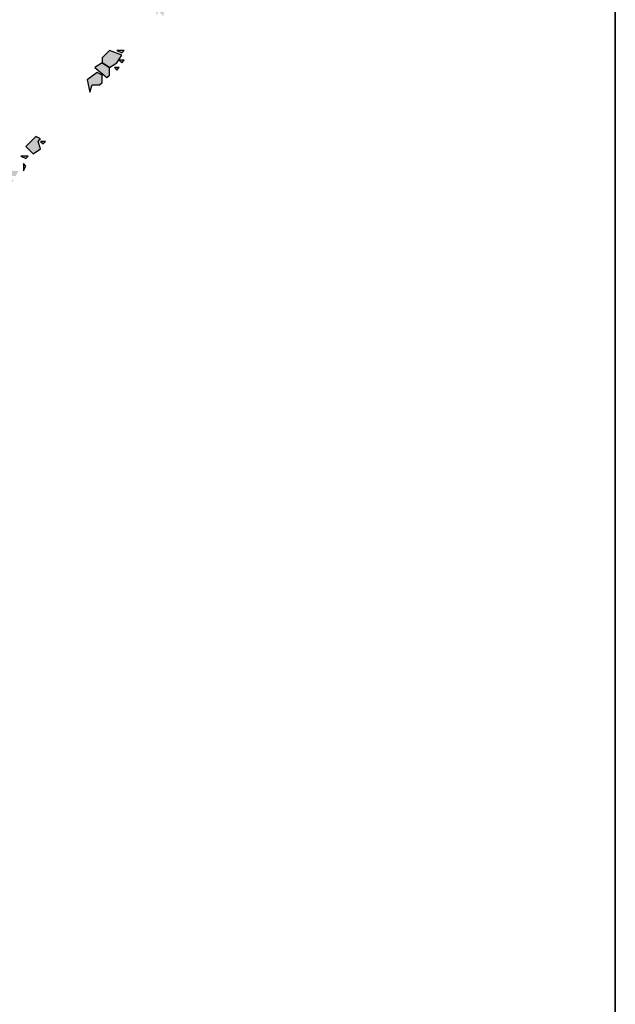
# Model space of a CAD drawing. Extents: x 797781 to 1255204, y 21234 to 1024248.
# Tile 952 of 1056: x 1151641 to 1151710, y 605982 to 606096. Entities that reach past the tile are written whole.
import ezdxf

# ---------------------------------------------------------------- set-up
doc = ezdxf.new("R2010")
doc.units = 0
doc.header["$LTSCALE"] = 1000
doc.header["$MEASUREMENT"] = 0
doc.layers.add('230303生产综合楼-平面图_t8$0$图框', color=4, linetype='Continuous', lineweight=35)
doc.layers.add('PUB_TEXT', color=7, linetype='Continuous')

# ---------------------------------------------------------------- blocks, each defined once
blk = doc.blocks.new('A$C59021D72')
at = {"linetype": 'Continuous'}
h = blk.add_hatch(color=256, dxfattribs=at)
h.paths.add_polyline_path([(1456.44, 489.84), (1455.87, 490.41), (1455.87, 489.27)])
h.paths.add_polyline_path([(1442.76, 502.95), (1442.19, 503.52), (1440.48, 503.52), (1439.91, 502.38), (1441.62, 500.1), (1444.47, 500.67), (1442.76, 501.24)])
h.paths.add_polyline_path([(1441.05, 504.66), (1440.48, 505.23), (1438.76, 505.23), (1437.62, 503.52), (1438.76, 501.81)])
h.paths.add_polyline_path([(1439.33, 506.94), (1438.76, 507.51), (1438.76, 506.37)])
h.paths.add_polyline_path([(1437.62, 506.94), (1435.91, 508.08), (1434.77, 505.23), (1436.48, 503.52), (1437.62, 503.52), (1438.76, 505.23)])
h.paths.add_polyline_path([(1437.62, 508.08), (1437.05, 508.65), (1437.05, 507.51)])
h.paths.add_polyline_path([(1435.34, 508.08), (1434.77, 508.65), (1434.77, 506.94)])
h.paths.add_polyline_path([(1426.79, 516.07), (1425.65, 516.64), (1425.08, 516.07)], flags=17)
h.paths.add_polyline_path([(1424.51, 519.49), (1423.94, 520.06), (1422.8, 518.92), (1422.8, 517.21), (1425.08, 516.07), (1426.79, 517.78), (1425.08, 517.78)])
h.paths.add_polyline_path([(1423.94, 520.06), (1423.37, 520.63), (1423.37, 519.49)])
h.paths.add_polyline_path([(1423.37, 520.63), (1422.8, 521.2), (1422.8, 520.06)])
h.paths.add_polyline_path([(1421.66, 523.48), (1421.09, 524.05), (1421.09, 522.34)])
h.paths.add_polyline_path([(1419.95, 524.62), (1418.81, 525.19), (1418.24, 524.62)])
h.paths.add_polyline_path([(1418.81, 525.19), (1418.24, 525.76), (1418.24, 524.62)])
h.paths.add_polyline_path([(1414.81, 525.19), (1414.24, 525.76), (1414.24, 524.62)])
h.paths.add_polyline_path([(1413.67, 528.61), (1413.1, 529.18), (1413.1, 528.04)])
h.paths.add_polyline_path([(1409.11, 530.89), (1409.68, 531.46), (1407.97, 533.74), (1407.4, 532.03), (1408.54, 530.32)])
h.paths.add_polyline_path([(1411.39, 532.6), (1410.82, 533.17), (1409.68, 533.17), (1409.11, 532.03), (1411.39, 529.75), (1412.53, 529.75), (1413.1, 530.89), (1411.39, 531.46)])
h.paths.add_polyline_path([(1409.11, 534.89), (1408.54, 535.46), (1407.97, 534.31), (1409.11, 533.17)])
h.paths.add_polyline_path([(1407.4, 537.74), (1406.83, 538.31), (1405.12, 537.74)], flags=17)
h.paths.add_polyline_path([(1401.13, 542.3), (1400.56, 543.44), (1398.28, 541.73), (1399.42, 541.16), (1399.42, 539.45), (1399.99, 538.88), (1401.13, 540.02), (1402.84, 536.6), (1405.12, 535.46), (1406.83, 533.17), (1407.97, 534.31), (1406.83, 534.89), (1407.4, 536.03), (1405.12, 537.74), (1405.12, 539.45), (1403.41, 539.45), (1403.41, 541.16)])
h.paths.add_polyline_path([(1402.84, 543.44), (1401.7, 544.01), (1401.13, 543.44), (1402.27, 542.3)])
h.paths.add_polyline_path([(1398.85, 544.01), (1398.28, 544.58), (1398.28, 542.87)])
h = blk.add_hatch(color=256, dxfattribs=at)
h.paths.add_polyline_path([(1468.99, 476.15), (1468.42, 476.72), (1468.42, 475.58)])
h.paths.add_polyline_path([(1468.42, 476.72), (1467.85, 477.29), (1467.85, 476.15)], flags=17)
h.paths.add_polyline_path([(1470.7, 477.29), (1470.13, 477.86), (1470.13, 476.72)])
h.paths.add_polyline_path([(1469.56, 479.57), (1468.99, 480.14), (1467.85, 479), (1468.99, 477.29)])
h.paths.add_polyline_path([(1467.28, 480.71), (1466.71, 481.28), (1463.86, 480.71), (1464.43, 478.43), (1466.14, 479.57), (1465, 478.43), (1466.14, 477.86), (1466.14, 476.15), (1468.42, 478.43), (1467.28, 479)])
h.paths.add_polyline_path([(1465.57, 482.42), (1465, 482.99), (1463.29, 481.28), (1465.57, 481.28)])
h.paths.add_polyline_path([(1463.86, 483.56), (1462.71, 484.13), (1462.71, 481.85), (1463.86, 482.42)])
h.paths.add_polyline_path([(1462.71, 485.27), (1461.57, 485.84), (1461, 485.27)])
h.paths.add_polyline_path([(1459.86, 485.84), (1459.29, 486.41), (1459.29, 484.7)])
h.paths.add_polyline_path([(1455.87, 488.7), (1455.3, 489.27), (1454.73, 488.13), (1457.01, 485.84), (1458.72, 487.56), (1457.58, 489.27)])
at = {"linetype": 'Continuous', "elevation": 0}
for points in [[(1435.34, 508.08), (1434.77, 508.65), (1434.77, 506.94), (1435.34, 508.08)], [(1437.62, 506.94), (1435.91, 508.08), (1434.77, 505.23), (1436.48, 503.52), (1437.62, 503.52), (1438.76, 505.23), (1437.62, 506.94)], [(1437.62, 508.08), (1437.05, 508.65), (1437.05, 507.51), (1437.62, 508.08)], [(1439.33, 506.94), (1438.76, 507.51), (1438.76, 506.37), (1439.33, 506.94)], [(1441.05, 504.66), (1440.48, 505.23), (1438.76, 505.23), (1437.62, 503.52), (1438.76, 501.81), (1441.05, 504.66)], [(1442.76, 502.95), (1442.19, 503.52), (1440.48, 503.52), (1439.91, 502.38), (1441.62, 500.1), (1444.47, 500.67), (1442.76, 501.24), (1442.76, 502.95)], [(1455.87, 488.7), (1455.3, 489.27), (1454.73, 488.13), (1457.01, 485.84), (1458.72, 487.56), (1457.58, 489.27), (1455.87, 488.7)], [(1456.44, 489.84), (1455.87, 490.41), (1455.87, 489.27), (1456.44, 489.84)], [(1459.86, 485.84), (1459.29, 486.41), (1459.29, 484.7), (1459.86, 485.84)], [(1462.71, 485.27), (1461.57, 485.84), (1461, 485.27), (1462.71, 485.27)]]:
    blk.add_lwpolyline(points, dxfattribs=at)
blk = doc.blocks.new('230303生产综合楼-平面图_t8$0$图签')
at = {"layer": '230303生产综合楼-平面图_t8$0$图框', "color": 4}
blk.add_line((-4000, 10100), (0, 10100), dxfattribs=at)
at = {"layer": 'PUB_TEXT'}
blk.add_blockref('A$C59021D72', (-2594.44, 9477.47), dxfattribs=at)

msp = doc.modelspace()

# ---------------------------------------------------------------- block references
at = {"xscale": 0.5, "yscale": 0.5, "zscale": 0.5, "rotation": 270}
msp.add_blockref('230303生产综合楼-平面图_t8$0$图签', (1146660.44, 605513.08), dxfattribs=at)

doc.saveas('drawing.dxf')
